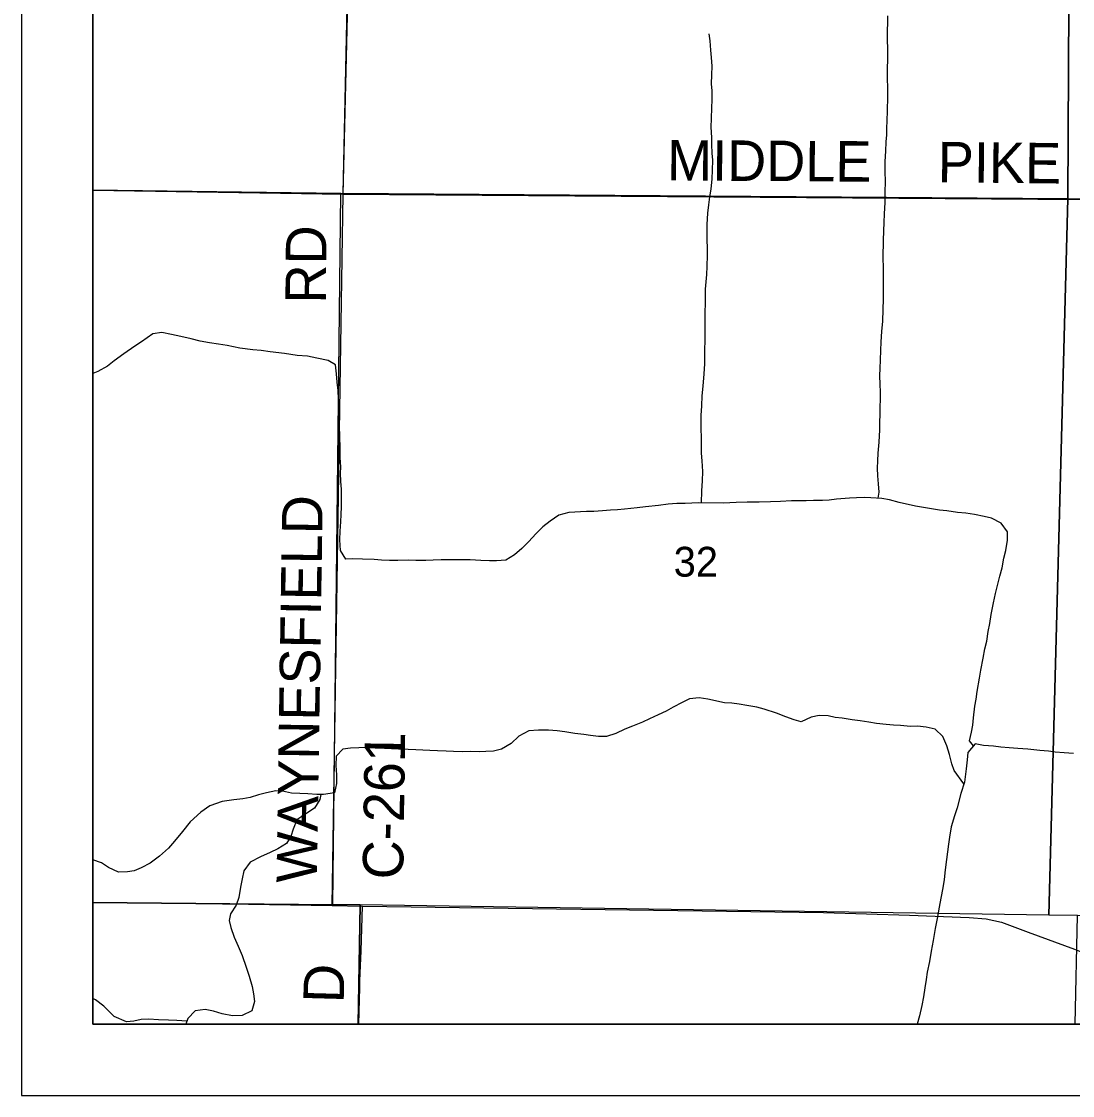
# Model space of a CAD drawing. Extents: x -209 to 4852, y 0 to 905.
# Drawn here: x -209.23 to -179.71, y 277.92 to 308.09 of the extents above; entities that cross this region are included whole.
import ezdxf

# ---------------------------------------------------------------- set-up
doc = ezdxf.new("R2010")
doc.units = 0
for name, color, linetype in [('Default', 7, 'Continuous'), ('GM_P_County_Alignment', 7, 'Continuous'), ('GM_X_Adjacent_County_Text', 7, 'Continuous'), ('GM_X_Corporation', 7, 'Continuous'), ('GM_X_County_Road', 7, 'Continuous'), ('GM_X_County_Road_Text', 7, 'Continuous'), ('GM_X_Minor_Lake_Text', 7, 'Continuous'), ('GM_X_Minor_River', 7, 'Continuous'), ('GM_X_Minor_River_Text', 7, 'Continuous'), ('GM_X_Township_Road_Text', 7, 'Continuous'), ('SH_Data', 7, 'Continuous')]:
    doc.layers.add(name, color=color, linetype=linetype)

msp = doc.modelspace()

# ---------------------------------------------------------------- linework, layer by layer
at = {"layer": 'Default'}
for points in [[(-207.234, 415.916), (-71.234, 415.916), (-71.234, 279.916), (-207.234, 279.916)], [(-71.234, 279.916), (-71.234, 415.916), (-207.234, 415.916), (-207.234, 279.916)]]:
    msp.add_lwpolyline(points, close=True, dxfattribs=at)
at = {"layer": 'GM_X_Adjacent_County_Text'}
msp.add_lwpolyline([(-207.234, 403.659), (-207.234, 279.916), (-100.12, 279.916), (-99.833, 295.315), (-99.907, 296.469), (-99.838, 302.628), (-99.81, 305.088), (-99.816, 306.687), (-99.842, 308.938), (-99.585, 312.422), (-99.537, 322.581), (-99.362, 344.63), (-98.839, 372.823), (-98.799, 375.44), (-98.564, 385.071), (-98.371, 392.978), (-98.23, 398.743), (-98.174, 402.771), (-105.337, 402.842), (-118.301, 402.969), (-138.316, 403.17), (-150.366, 403.235), (-158.335, 403.277), (-198.454, 403.559)], close=True, dxfattribs=at)
msp.add_lwpolyline([(-207.234, 403.659), (-207.234, 279.916), (-100.12, 279.916), (-99.833, 295.315), (-99.907, 296.469), (-99.838, 302.628), (-99.81, 305.088), (-99.816, 306.687), (-99.842, 308.938), (-99.585, 312.422), (-99.537, 322.581), (-99.362, 344.63), (-98.839, 372.823), (-98.799, 375.44), (-98.564, 385.071), (-98.371, 392.978), (-98.23, 398.743), (-98.174, 402.771), (-105.337, 402.842), (-118.301, 402.969), (-138.316, 403.17), (-150.366, 403.235), (-158.335, 403.277), (-198.454, 403.559)], close=True, dxfattribs=at)
msp.add_lwpolyline([(-207.234, 403.659), (-207.234, 279.916), (-100.12, 279.916), (-99.833, 295.315), (-99.907, 296.469), (-99.838, 302.628), (-99.81, 305.088), (-99.816, 306.687), (-99.842, 308.938), (-99.585, 312.422), (-99.537, 322.581), (-99.362, 344.63), (-98.839, 372.823), (-98.799, 375.44), (-98.564, 385.071), (-98.371, 392.978), (-98.23, 398.743), (-98.174, 402.771), (-105.337, 402.842), (-118.301, 402.969), (-138.316, 403.17), (-150.366, 403.235), (-158.335, 403.277), (-198.454, 403.559)], close=True, dxfattribs=at)
msp.add_lwpolyline([(-207.234, 403.659), (-207.234, 279.916), (-100.12, 279.916), (-99.833, 295.315), (-99.907, 296.469), (-99.838, 302.628), (-99.81, 305.088), (-99.816, 306.687), (-99.842, 308.938), (-99.585, 312.422), (-99.537, 322.581), (-99.362, 344.63), (-98.839, 372.823), (-98.799, 375.44), (-98.564, 385.071), (-98.371, 392.978), (-98.23, 398.743), (-98.174, 402.771), (-105.337, 402.842), (-118.301, 402.969), (-138.316, 403.17), (-150.366, 403.235), (-158.335, 403.277), (-198.454, 403.559)], close=True, dxfattribs=at)
msp.add_lwpolyline([(-207.234, 403.659), (-207.234, 279.916), (-100.12, 279.916), (-99.833, 295.315), (-99.907, 296.469), (-99.838, 302.628), (-99.81, 305.088), (-99.816, 306.687), (-99.842, 308.938), (-99.585, 312.422), (-99.537, 322.581), (-99.362, 344.63), (-98.839, 372.823), (-98.799, 375.44), (-98.564, 385.071), (-98.371, 392.978), (-98.23, 398.743), (-98.174, 402.771), (-105.337, 402.842), (-118.301, 402.969), (-138.316, 403.17), (-150.366, 403.235), (-158.335, 403.277), (-198.454, 403.559)], close=True, dxfattribs=at)
msp.add_lwpolyline([(-207.234, 403.659), (-207.234, 279.916), (-100.12, 279.916), (-99.833, 295.315), (-99.907, 296.469), (-99.838, 302.628), (-99.81, 305.088), (-99.816, 306.687), (-99.842, 308.938), (-99.585, 312.422), (-99.537, 322.581), (-99.362, 344.63), (-98.839, 372.823), (-98.799, 375.44), (-98.564, 385.071), (-98.371, 392.978), (-98.23, 398.743), (-98.174, 402.771), (-105.337, 402.842), (-118.301, 402.969), (-138.316, 403.17), (-150.366, 403.235), (-158.335, 403.277), (-198.454, 403.559)], close=True, dxfattribs=at)
at = {"layer": 'GM_X_Corporation'}
for points in [[(-207.234, 283.349), (-202.857, 283.296), (-200.51, 283.256), (-199.659, 283.236), (-186.708, 283.054), (-184.291, 282.981), (-182.61, 282.922), (-182.14, 282.879), (-181.706, 282.786), (-180.961, 282.51)], [(-180.961, 282.51), (-179.651, 282.024), (-179.139, 281.821), (-178.762, 281.69), (-178.487, 281.634), (-178.26, 281.61), (-177.862, 281.591), (-177.217, 281.567), (-176.565, 281.547)]]:
    msp.add_lwpolyline(points, dxfattribs=at)
at = {"layer": 'GM_X_County_Road'}
for points in [[(-185.172, 294.698), (-185.144, 294.867), (-185.157, 295.103), (-185.178, 295.331), (-185.185, 295.544), (-185.175, 295.749), (-185.174, 295.962), (-185.141, 296.273), (-185.123, 296.623), (-185.122, 296.835), (-185.113, 297.048), (-185.108, 297.686), (-185.114, 297.891), (-185.12, 298.15), (-185.118, 298.347), (-185.101, 298.59), (-185.092, 298.849), (-185.082, 299.092), (-185.065, 299.388), (-185.04, 299.676), (-185.03, 300.003), (-185.02, 300.292), (-185.018, 300.542), (-185.024, 300.869), (-185.021, 301.165), (-185.027, 301.462), (-185.023, 301.94), (-185.014, 302.214), (-185.004, 302.449), (-184.995, 302.685), (-184.977, 303.004), (-184.975, 303.285), (-184.965, 303.611), (-184.971, 303.87), (-184.969, 304.159), (-184.959, 304.447), (-184.942, 304.713), (-184.925, 304.91), (-184.924, 305.1), (-184.915, 305.305), (-184.905, 305.586), (-184.902, 305.981), (-184.901, 306.186), (-184.905, 306.543), (-184.9, 307.265), (-184.905, 307.645), (-184.9, 308.253)], [(-190.133, 294.567), (-190.123, 294.908), (-190.106, 295.189), (-190.097, 295.448), (-190.117, 295.752), (-190.131, 295.965), (-190.137, 296.17), (-190.135, 296.428), (-190.141, 296.626), (-190.138, 297.021), (-190.128, 297.295), (-190.111, 297.576), (-190.086, 297.849), (-190.061, 298.198), (-190.036, 298.472), (-190.021, 300.576), (-189.987, 300.986), (-189.97, 301.207), (-189.96, 301.526), (-189.967, 301.731), (-189.973, 301.951), (-189.971, 302.187), (-189.977, 302.392), (-189.952, 302.711), (-189.927, 302.938), (-189.895, 303.166), (-189.863, 303.379), (-189.831, 303.675), (-189.821, 303.918), (-189.819, 304.199), (-189.833, 304.396), (-189.846, 304.64), (-189.845, 304.837), (-189.865, 305.126), (-189.856, 305.369), (-189.839, 305.665), (-189.837, 305.893), (-189.835, 306.144), (-189.849, 306.341), (-189.839, 306.592), (-189.837, 306.843), (-189.851, 307.086), (-189.872, 307.291), (-189.893, 307.55), (-189.914, 307.747)], [(-200.249, 294.946), (-200.263, 295.175), (-200.269, 295.395), (-200.267, 295.585), (-200.28, 295.836), (-200.286, 296.094), (-200.291, 296.452), (-200.297, 296.718), (-200.303, 296.946), (-200.316, 297.197), (-200.329, 297.493), (-200.343, 297.729), (-200.364, 297.964), (-200.385, 298.193), (-200.413, 298.451), (-200.617, 298.567), (-200.935, 298.638), (-201.201, 298.686), (-201.489, 298.711), (-201.845, 298.767), (-202.247, 298.816), (-202.498, 298.848), (-202.74, 298.866), (-203.104, 298.914), (-203.461, 298.986), (-203.703, 299.026), (-203.953, 299.066), (-204.211, 299.113), (-204.469, 299.176), (-204.757, 299.247), (-205.022, 299.303), (-205.295, 299.358), (-205.546, 299.322), (-205.859, 299.089), (-206.049, 298.969), (-206.362, 298.759), (-206.629, 298.556), (-206.82, 298.413), (-207.087, 298.256), (-207.234, 298.206)], [(-182.494, 287.738), (-182.607, 287.878), (-182.552, 288.121), (-182.513, 288.318), (-182.488, 288.531), (-182.456, 288.857), (-182.416, 289.055), (-182.392, 289.267), (-182.328, 289.639), (-182.289, 289.867), (-182.218, 290.2), (-182.171, 290.466), (-182.116, 290.686), (-182.076, 290.952), (-182.029, 291.179), (-181.996, 291.43), (-181.933, 291.756), (-181.878, 292.021), (-181.8, 292.317), (-181.753, 292.507), (-181.691, 292.742), (-181.636, 293.015), (-181.588, 293.227), (-181.533, 293.523), (-181.539, 293.751), (-181.712, 293.996), (-181.984, 294.142), (-182.189, 294.182), (-182.461, 294.237), (-182.704, 294.277), (-182.939, 294.302), (-183.243, 294.343), (-183.447, 294.36), (-183.781, 294.423), (-184.122, 294.479), (-184.577, 294.574), (-184.85, 294.652), (-185.069, 294.692), (-185.373, 294.71), (-185.563, 294.719), (-185.775, 294.713), (-185.98, 294.7), (-186.345, 294.672), (-186.542, 294.643), (-186.732, 294.637), (-186.99, 294.632), (-187.188, 294.626), (-187.377, 294.627), (-187.605, 294.622), (-187.917, 294.609), (-188.198, 294.596), (-188.509, 294.584), (-188.85, 294.586), (-189.162, 294.574), (-189.519, 294.561), (-190.217, 294.567), (-190.589, 294.555), (-190.824, 294.549), (-191.067, 294.529), (-191.341, 294.493), (-191.705, 294.458), (-191.941, 294.429), (-192.298, 294.387), (-192.495, 294.373), (-192.685, 294.36), (-192.913, 294.346), (-193.156, 294.325), (-193.361, 294.327), (-193.862, 294.301), (-194.136, 294.22), (-194.388, 294.054), (-194.594, 293.897), (-194.785, 293.7), (-194.984, 293.482), (-195.183, 293.286), (-195.382, 293.105), (-195.626, 292.955), (-195.891, 292.942), (-196.089, 292.944), (-196.332, 292.953), (-196.628, 292.963), (-197.447, 292.97), (-197.668, 292.957), (-197.88, 292.951), (-198.153, 292.953), (-198.366, 292.955), (-198.662, 292.95), (-198.897, 292.952), (-199.125, 292.961), (-199.33, 292.978), (-199.656, 292.988), (-199.937, 292.998), (-200.127, 292.985), (-200.277, 293.229), (-200.29, 293.533), (-200.28, 293.769), (-200.263, 294.034), (-200.254, 294.24), (-200.245, 294.46), (-200.243, 294.734), (-200.249, 294.946)], [(-182.762, 286.669), (-183.038, 287.046), (-183.105, 287.236), (-183.164, 287.495), (-183.238, 287.739), (-183.358, 288.006), (-183.569, 288.213), (-183.826, 288.268), (-184.062, 288.293), (-184.259, 288.287), (-184.54, 288.312), (-184.737, 288.321), (-184.949, 288.338), (-185.215, 288.371), (-185.435, 288.403), (-185.677, 288.443), (-185.905, 288.475), (-186.178, 288.515), (-186.375, 288.54), (-186.572, 288.587), (-186.83, 288.597), (-187.05, 288.545), (-187.332, 288.418), (-187.529, 288.473), (-187.764, 288.559), (-188.029, 288.66), (-188.377, 288.769), (-188.582, 288.824), (-188.862, 288.872), (-189.074, 288.911), (-189.279, 288.943), (-189.484, 288.953), (-189.954, 289.048), (-190.196, 289.088), (-190.47, 289.06), (-190.676, 288.962), (-190.927, 288.828), (-191.125, 288.715), (-191.346, 288.611), (-191.597, 288.499), (-191.788, 288.409), (-192.07, 288.297), (-192.283, 288.208), (-192.542, 288.089), (-192.8, 287.999), (-193.028, 288.001), (-193.248, 288.034), (-193.438, 288.058), (-193.695, 288.09), (-193.976, 288.131), (-194.188, 288.163), (-194.431, 288.18), (-194.712, 288.182), (-194.985, 288.162), (-195.26, 288.012), (-195.481, 287.809), (-195.748, 287.651), (-195.976, 287.592), (-196.189, 287.579), (-196.379, 287.573), (-196.629, 287.582), (-196.849, 287.577), (-197.1, 287.586), (-197.305, 287.596), (-197.547, 287.605), (-197.768, 287.607), (-197.957, 287.624), (-198.154, 287.633), (-198.375, 287.635), (-198.648, 287.652), (-198.837, 287.661), (-199.042, 287.663), (-199.3, 287.68), (-199.498, 287.69), (-199.756, 287.684), (-199.991, 287.678), (-200.204, 287.65), (-200.395, 287.454), (-200.405, 287.188), (-200.384, 286.929), (-200.385, 286.686), (-200.441, 286.42), (-200.752, 286.377), (-200.942, 286.371), (-201.192, 286.389), (-201.42, 286.398), (-201.648, 286.415), (-201.898, 286.463), (-202.087, 286.48), (-202.353, 286.421), (-202.574, 286.362), (-202.81, 286.288), (-203.015, 286.252), (-203.266, 286.223), (-203.6, 286.173), (-203.942, 286.054), (-204.194, 285.881), (-204.492, 285.61), (-204.714, 285.331), (-204.936, 285.066), (-205.105, 284.87)], [(-179.68, 287.528), (-179.945, 287.545), (-180.196, 287.562), (-180.385, 287.587), (-180.628, 287.611), (-180.962, 287.652), (-181.25, 287.67), (-181.493, 287.687), (-181.72, 287.704), (-181.933, 287.728), (-182.213, 287.753), (-182.448, 287.793), (-182.648, 287.552), (-182.672, 287.347), (-182.696, 287.096), (-182.745, 286.724), (-182.846, 286.406), (-182.955, 285.997), (-183.025, 285.777), (-183.118, 285.466), (-183.166, 285.178), (-183.198, 284.98), (-183.222, 284.76), (-183.247, 284.547), (-183.287, 284.259), (-183.319, 283.986), (-183.351, 283.75), (-183.407, 283.462), (-183.454, 283.204), (-183.517, 282.886), (-183.572, 282.605), (-183.628, 282.271), (-183.683, 281.967), (-183.731, 281.679), (-183.794, 281.383), (-183.818, 281.178), (-183.858, 280.943), (-183.898, 280.685), (-183.945, 280.442), (-184.008, 280.154), (-184.074, 279.916)], [(-200.828, 286.375), (-200.852, 286.234), (-201.005, 285.992), (-201.25, 285.827), (-201.501, 285.661), (-201.602, 285.404), (-201.664, 285.192), (-201.787, 284.995), (-202.031, 284.845), (-202.252, 284.74), (-202.518, 284.621), (-202.808, 284.471), (-202.992, 284.23), (-203.039, 284.002), (-203.086, 283.767), (-203.126, 283.478), (-203.204, 283.266), (-203.365, 283.024), (-203.404, 282.835), (-203.353, 282.637), (-203.256, 282.362), (-203.152, 282.111), (-203.04, 281.851), (-202.921, 281.524), (-202.839, 281.265), (-202.75, 280.975), (-202.714, 280.77), (-202.693, 280.557), (-202.763, 280.291), (-203.037, 280.164), (-203.303, 280.151), (-203.598, 280.207), (-203.841, 280.285), (-204.076, 280.332), (-204.357, 280.297), (-204.563, 280.078), (-204.617, 279.916)], [(-205.105, 284.87), (-205.357, 284.637), (-205.617, 284.449), (-205.868, 284.314), (-206.066, 284.232), (-206.256, 284.203), (-206.507, 284.19), (-206.786, 284.322), (-206.983, 284.452), (-207.234, 284.534)], [(-204.587, 280.007), (-204.875, 280.02), (-205.103, 280.029), (-205.383, 280.039), (-205.657, 280.057), (-205.869, 280.051), (-206.082, 280.007), (-206.28, 279.986), (-206.635, 280.133), (-206.921, 280.424), (-207.155, 280.601), (-207.234, 280.641)]]:
    msp.add_lwpolyline(points, dxfattribs=at)
at = {"layer": 'GM_X_County_Road_Text'}
for points in [[(-200.51, 283.256), (-200.199, 303.241), (-200.06, 309.031), (-199.993, 313.235)], [(-207.234, 303.354), (-200.199, 303.241), (-174.179, 303.053)], [(-199.761, 279.916), (-199.731, 280.952), (-199.726, 281.131), (-199.724, 281.357), (-199.689, 281.978), (-199.659, 283.236)]]:
    msp.add_lwpolyline(points, dxfattribs=at)
at = {"layer": 'GM_X_Minor_Lake_Text'}
msp.add_lwpolyline([(-207.234, 313.458), (-207.234, 279.916), (-100.12, 279.916), (-99.833, 295.315), (-99.907, 296.469), (-99.838, 302.628), (-99.81, 305.088), (-99.816, 306.687), (-99.842, 308.938), (-99.585, 312.422), (-134.837, 312.831), (-144.893, 312.794), (-149.868, 312.836), (-174.866, 313.201)], close=True, dxfattribs=at)
at = {"layer": 'GM_X_Minor_River'}
for points in [[(-207.234, 323.481), (-207.234, 303.354), (-200.267, 303.263), (-200.199, 303.262), (-199.766, 323.398)], [(-179.741, 323.187), (-179.847, 303.114), (-200.199, 303.262), (-199.766, 323.398)], [(-159.487, 323.032), (-159.8, 302.811), (-179.847, 303.114), (-179.741, 323.187)], [(-207.234, 303.354), (-207.234, 283.335), (-200.485, 283.276), (-200.267, 303.263)], [(-200.267, 303.263), (-200.199, 303.262), (-179.847, 303.114), (-180.378, 282.987), (-199.72, 283.271), (-200.485, 283.276)], [(-179.847, 303.114), (-159.8, 302.811), (-160.18, 282.674), (-179.575, 282.975), (-180.378, 282.987)], [(-207.234, 283.335), (-207.234, 279.916), (-199.78, 279.916), (-199.72, 283.271), (-200.485, 283.276)], [(-199.78, 279.916), (-179.637, 279.916), (-179.575, 282.975), (-180.378, 282.987), (-199.72, 283.271)]]:
    msp.add_lwpolyline(points, close=True, dxfattribs=at)
at = {"layer": 'GM_X_Minor_River_Text'}
msp.add_lwpolyline([(-207.234, 403.659), (-207.234, 279.916), (-100.12, 279.916), (-99.833, 295.315), (-99.907, 296.469), (-99.838, 302.628), (-99.81, 305.088), (-99.816, 306.687), (-99.842, 308.938), (-99.585, 312.422), (-99.537, 322.581), (-99.362, 344.63), (-98.839, 372.823), (-98.799, 375.44), (-98.564, 385.071), (-98.371, 392.978), (-98.23, 398.743), (-98.174, 402.771), (-105.337, 402.842), (-118.301, 402.969), (-138.316, 403.17), (-150.366, 403.235), (-158.335, 403.277), (-198.454, 403.559)], close=True, dxfattribs=at)
at = {"layer": 'SH_Data'}
for p, q in [((-209.234, 417.916), (-209.234, 277.916)), ((-207.234, 415.916), (-207.234, 279.916)), ((-207.234, 279.916), (-71.234, 279.916)), ((-207.234, 279.916), (-207.234, 279.916)), ((-209.234, 277.916), (-69.234, 277.916))]:
    msp.add_line(p, q, dxfattribs=at)

# ---------------------------------------------------------------- texts
at = {"layer": 'GM_P_County_Alignment'}
for s, height, rotation, p in [('MIDDLE', 1.1364, 359.6465, (-191.103, 303.628)), ('PIKE', 1.1364, 359.3798, (-183.501, 303.578)), ('RD', 1.1364, 89.5063, (-200.686, 300.166)), ('WAYNESFIELD', 1.13636, 89.1302, (-200.936, 283.885)), ('C-261', 1.1364, 89.1731, (-198.515, 283.983)), ('D', 1.136, 88.4152, (-200.185, 280.502))]:
    msp.add_text(s, height=height, rotation=rotation, dxfattribs=at).set_placement(p)
at = {"layer": 'GM_X_Township_Road_Text'}
msp.add_text('32', height=0.8371, rotation=0, dxfattribs=at).set_placement((-190.914, 292.496))

doc.saveas('drawing.dxf')
